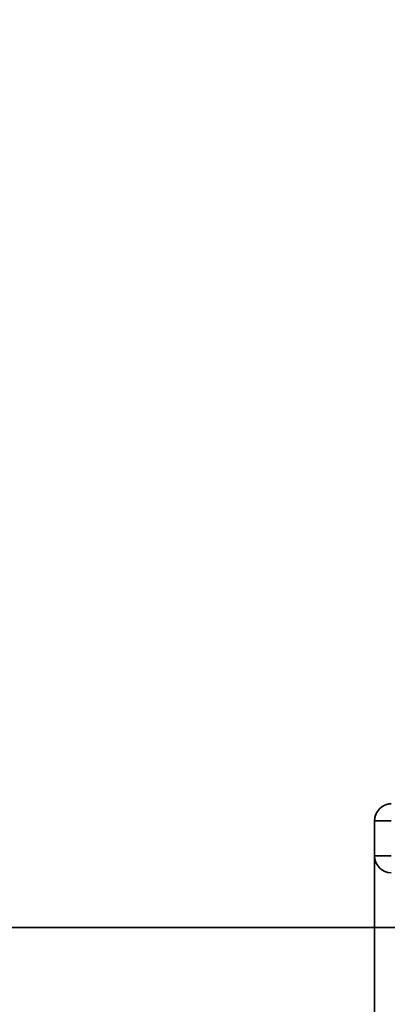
# Model space of a CAD drawing. Header units: millimetres. Extents: x -1465 to 393277, y -3788 to 454312.
# Tile 476 of 656: x 371371 to 371382, y 7705 to 7734. Entities that reach past the tile are written whole.
import ezdxf

# ---------------------------------------------------------------- set-up
doc = ezdxf.new("R2010")
doc.units = ezdxf.units.MM
doc.header["$XCLIPFRAME"] = 2
doc.layers.add('EC-MTR_250-0_7OBJ', color=8, linetype='Continuous')
picture_1 = doc.add_image_def('image2.bmp', size_in_pixel=(2333, 386))

msp = doc.modelspace()

# ---------------------------------------------------------------- linework, layer by layer
at = {"layer": 'EC-MTR_250-0_7OBJ', "color": 8, "linetype": 'Continuous', "lineweight": 35, "ltscale": 100}
for p, q in [((371382.124, 7710.816), (371381.637, 7710.816)), ((371381.637, 7710.816), (371381.637, 7658.998)), ((371382.124, 7709.79), (371381.637, 7709.79)), ((371384.637, 7707.696), (371326.137, 7707.696))]:
    msp.add_line(p, q, dxfattribs=at)
at = {"layer": 'EC-MTR_250-0_7OBJ', "color": 8, "linetype": 'Continuous', "lineweight": 35, "ltscale": 100, "flags": 128}
msp.add_lwpolyline([(371382.123, 7711.316), (371382.053, 7711.309), (371381.985, 7711.293), (371381.92, 7711.267), (371381.859, 7711.232), (371381.804, 7711.189), (371381.755, 7711.139), (371381.714, 7711.083), (371381.681, 7711.021), (371381.657, 7710.956), (371381.642, 7710.887), (371381.637, 7710.817)], dxfattribs=at)
at = {"layer": 'EC-MTR_250-0_7OBJ', "color": 8, "linetype": 'Continuous', "lineweight": 35, "ltscale": 100}
for centre, start, end in [((371382.137, 7710.816), 91.4754, 179.9772), ((371382.137, 7709.79), 180.0237, 268.5255)]:
    msp.add_arc(centre, 0.5, start, end, dxfattribs=at)

# ---------------------------------------------------------------- pictures from other files: only their frames are drawn
at = {"color": 8, "lineweight": 13}
image = msp.add_image(picture_1, insert=(370143.583, 7164.057), size_in_units=(5943.445, 983.703), dxfattribs=at)
image.set_boundary_path([(-0.5, -0.5), (2332.5, 385.5)])

doc.saveas('drawing.dxf')
